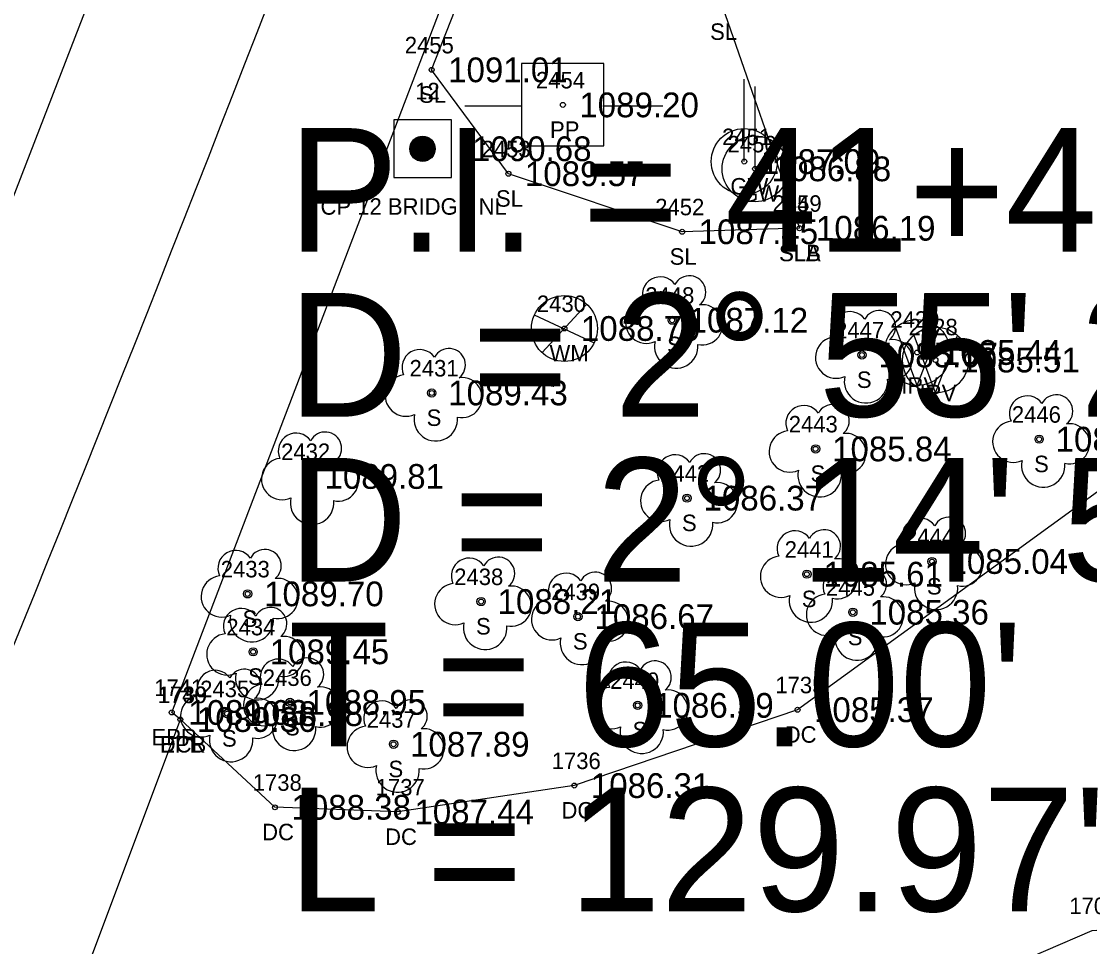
# Model space of a CAD drawing. Extents: x 1578957 to 1581675, y 1115963 to 1120391.
# Drawn here: x 1580700.8 to 1580765.6, y 1119254.9 to 1119311 of the extents above; entities that cross this region are included whole.
import ezdxf

# ---------------------------------------------------------------- set-up
doc = ezdxf.new("R2010")
doc.units = 0
for name, color, linetype in [('RD_EX_BldgApp', 7, 'Continuous'), ('RD_EX_Conc', 7, 'Continuous'), ('RD_EX_Conc_txCode', 7, 'Continuous'), ('RD_EX_Misc_txCode', 7, 'Continuous'), ('RD_EX_Road', 7, 'Continuous'), ('RD_EX_Road_txCode', 7, 'Continuous'), ('RD_EX_TX_Conc_ELEV', 7, 'Continuous'), ('RD_EX_TX_Misc_ELEV', 7, 'Continuous'), ('RD_EX_TX_Road_ELEV', 7, 'Continuous'), ('RD_EX_TX_UT_ELEV', 7, 'Continuous'), ('RD_EX_TX_VEG_ELEV', 7, 'Continuous'), ('RD_EX_UT', 7, 'Continuous'), ('RD_EX_UT_txCode', 7, 'Continuous'), ('RD_EX_VEG', 7, 'Continuous'), ('RD_EX_VEG_txCode', 7, 'Continuous'), ('RD_HC_Cl', 7, 'Continuous'), ('RD_HC_Data', 7, 'Continuous'), ('RD_HC_Survey', 7, 'Continuous'), ('RD_HC_Survey_ELEV', 7, 'Continuous'), ('RD_HC_Survey_txCode', 7, 'Continuous'), ('RD_SMD_Locator', 7, 'Continuous')]:
    doc.layers.add(name, color=color, linetype=linetype)

msp = doc.modelspace()

# ---------------------------------------------------------------- linework, layer by layer
at = {"layer": 'RD_EX_BldgApp'}
for p, q in [((1580755.152, 1119288.898), (1580753.848, 1119292.381)), ((1580756.261, 1119288.441), (1580754.958, 1119291.924)), ((1580755.152, 1119288.898), (1580756.474, 1119292.344)), ((1580756.261, 1119288.441), (1580757.583, 1119291.887))]:
    msp.add_line(p, q, dxfattribs=at)
for centre, radius in [((1580755.152, 1119290.891), 2), ((1580756.261, 1119290.434), 2), ((1580755.152, 1119290.891), 0.15), ((1580756.261, 1119290.434), 0.15)]:
    msp.add_circle(centre, radius, dxfattribs=at)
at = {"layer": 'RD_EX_Conc'}
for points in [[(1580798.468, 1119328.915), (1580798.703, 1119324.382), (1580789.797, 1119327.911), (1580780.777, 1119303.024), (1580776.129, 1119292.294), (1580769.562, 1119284.974), (1580747.893, 1119269.222), (1580734.353, 1119264.625), (1580723.653, 1119263.023), (1580716.195, 1119263.307), (1580710.457, 1119268.629)], [(1580700.899, 1119243.149), (1580707.938, 1119242.342), (1580725.733, 1119233.323), (1580737.409, 1119227.45), (1580747.386, 1119244.583), (1580757.331, 1119252.187), (1580765.763, 1119255.83), (1580772.173, 1119256.309), (1580786.734, 1119268.237), (1580804.517, 1119285.523), (1580810.015, 1119299.315), (1580818.242, 1119321.881)]]:
    msp.add_lwpolyline(points, dxfattribs=at)
at = {"layer": 'RD_EX_Road'}
for points in [[(1580561.509, 1118902.856), (1580569.284, 1118952.033), (1580572.257, 1118964.729), (1580572.024, 1118971.684), (1580570.785, 1118976.943), (1580576.68, 1118999.159), (1580578.916, 1119000.71), (1580583.17, 1119008.339), (1580597.232, 1119047.928), (1580615.21, 1119094.659), (1580634.106, 1119140.594), (1580653.543, 1119186.411), (1580672.941, 1119232.27), (1580691.817, 1119278.399), (1580709.783, 1119324.767), (1580727.167, 1119371.358), (1580744.517, 1119418.33), (1580760.444, 1119465.683)], [(1580581.375, 1118900.878), (1580589.102, 1118945.81), (1580601.044, 1118995.6), (1580615.895, 1119040.132), (1580634.471, 1119087.48), (1580652.774, 1119131.832), (1580672.351, 1119178.255), (1580691.758, 1119225.324), (1580699.116, 1119242.472), (1580700.899, 1119243.149), (1580710.457, 1119268.629), (1580709.934, 1119269.059), (1580728.392, 1119317.405), (1580728.449, 1119317.416), (1580746.747, 1119365.264), (1580763.472, 1119411.236), (1580777.809, 1119452.251), (1580781.248, 1119456.558)]]:
    msp.add_lwpolyline(points, dxfattribs=at)
at = {"layer": 'RD_EX_UT'}
for p, q in [((1580736.148, 1119308.415), (1580731.148, 1119308.415)), ((1580731.148, 1119308.415), (1580731.148, 1119303.415)), ((1580736.148, 1119303.415), (1580736.148, 1119308.415)), ((1580744.662, 1119302.47), (1580744.662, 1119307.47)), ((1580745.319, 1119302.028), (1580745.319, 1119307.028)), ((1580727.717, 1119305.852), (1580731.187, 1119305.852)), ((1580736.077, 1119305.852), (1580739.717, 1119305.852)), ((1580731.148, 1119303.415), (1580736.148, 1119303.415)), ((1580732.4, 1119290.888), (1580735.067, 1119293.785)), ((1580731.919, 1119293.183), (1580735.549, 1119291.471))]:
    msp.add_line(p, q, dxfattribs=at)
for centre, radius in [((1580744.662, 1119302.47), 1.999), ((1580745.319, 1119302.028), 1.999), ((1580733.752, 1119292.346), 2)]:
    msp.add_circle(centre, radius, dxfattribs=at)
at = {"layer": 'RD_EX_VEG'}
msp.add_lwpolyline([(1580748.009, 1119298.425), (1580740.891, 1119298.212), (1580730.356, 1119301.732), (1580725.698, 1119308.033), (1580732.164, 1119324.456), (1580741.171, 1119325.802), (1580743.345, 1119311.851), (1580748.009, 1119298.425)], dxfattribs=at)
for centre in [(1580740.286, 1119292.849), (1580751.799, 1119290.74), (1580725.705, 1119288.436), (1580762.547, 1119285.632), (1580748.988, 1119285.044), (1580718.199, 1119283.372), (1580741.189, 1119282.057), (1580756.046, 1119278.214), (1580748.459, 1119277.446), (1580714.537, 1119276.251), (1580728.699, 1119275.786), (1580734.573, 1119274.873), (1580751.248, 1119275.137), (1580714.875, 1119272.736), (1580717.111, 1119269.667), (1580713.289, 1119268.985), (1580738.195, 1119269.488), (1580723.39, 1119267.133)]:
    msp.add_circle(centre, 0.25, dxfattribs=at)
for centre, radius, start, end in [((1580739.565, 1119294.396), 1.084, 34.97629, 204.75602), ((1580741.332, 1119294.551), 0.995, 308.76261, 152.04674), ((1580738.723, 1119292.694), 1.257, 96.45179, 294.73401), ((1580742.126, 1119292.57), 1.218, 256.56668, 98.10463), ((1580751.078, 1119292.287), 1.084, 34.97629, 204.75602), ((1580752.844, 1119292.442), 0.995, 308.76261, 152.04674), ((1580750.235, 1119290.585), 1.257, 96.45179, 294.73401), ((1580740.532, 1119291.253), 1.318, 166.88266, 5.75893), ((1580753.638, 1119290.461), 1.218, 256.56668, 98.10463), ((1580724.984, 1119289.983), 1.084, 34.97629, 204.75602), ((1580726.75, 1119290.138), 0.995, 308.76261, 152.04674), ((1580724.141, 1119288.28), 1.257, 96.45179, 294.73401), ((1580727.544, 1119288.156), 1.218, 256.56668, 98.10463), ((1580752.044, 1119289.144), 1.318, 166.88266, 5.75893), ((1580761.826, 1119287.179), 1.084, 34.97629, 204.75602), ((1580763.592, 1119287.334), 0.995, 308.76261, 152.04674), ((1580748.267, 1119286.591), 1.084, 34.97629, 204.75602), ((1580750.033, 1119286.746), 0.995, 308.76261, 152.04674), ((1580725.95, 1119286.839), 1.318, 166.88266, 5.75893), ((1580760.983, 1119285.477), 1.257, 96.45179, 294.73401), ((1580717.478, 1119284.919), 1.084, 34.97629, 204.75602), ((1580719.244, 1119285.074), 0.995, 308.76261, 152.04674), ((1580747.424, 1119284.888), 1.257, 96.45179, 294.73401), ((1580750.827, 1119284.765), 1.218, 256.56668, 98.10463), ((1580764.387, 1119285.353), 1.218, 256.56668, 98.10463), ((1580740.468, 1119283.604), 1.084, 34.97629, 204.75602), ((1580742.234, 1119283.759), 0.995, 308.76261, 152.04674), ((1580716.635, 1119283.217), 1.257, 96.45179, 294.73401), ((1580720.039, 1119283.093), 1.218, 256.56668, 98.10463), ((1580762.792, 1119284.036), 1.318, 166.88266, 5.75893), ((1580749.233, 1119283.448), 1.318, 166.88266, 5.75893), ((1580739.625, 1119281.901), 1.257, 96.45179, 294.73401), ((1580743.028, 1119281.778), 1.218, 256.56668, 98.10463), ((1580718.445, 1119281.776), 1.318, 166.88266, 5.75893), ((1580755.325, 1119279.761), 1.084, 34.97629, 204.75602), ((1580757.092, 1119279.916), 0.995, 308.76261, 152.04674), ((1580741.434, 1119280.461), 1.318, 166.88266, 5.75893), ((1580747.737, 1119278.993), 1.084, 34.97629, 204.75602), ((1580749.504, 1119279.148), 0.995, 308.76261, 152.04674), ((1580713.816, 1119277.799), 1.084, 34.97629, 204.75602), ((1580715.583, 1119277.953), 0.995, 308.76261, 152.04674), ((1580754.483, 1119278.059), 1.257, 96.45179, 294.73401), ((1580757.886, 1119277.935), 1.218, 256.56668, 98.10463), ((1580727.977, 1119277.334), 1.084, 34.97629, 204.75602), ((1580729.744, 1119277.488), 0.995, 308.76261, 152.04674), ((1580746.895, 1119277.29), 1.257, 96.45179, 294.73401), ((1580750.298, 1119277.167), 1.218, 256.56668, 98.10463), ((1580735.618, 1119276.575), 0.995, 308.76261, 152.04674), ((1580750.527, 1119276.684), 1.084, 34.97629, 204.75602), ((1580752.293, 1119276.839), 0.995, 308.76261, 152.04674), ((1580712.974, 1119276.096), 1.257, 96.45179, 294.73401), ((1580716.377, 1119275.972), 1.218, 256.56668, 98.10463), ((1580733.852, 1119276.42), 1.084, 34.97629, 204.75602), ((1580756.292, 1119276.618), 1.318, 166.88266, 5.75893), ((1580727.135, 1119275.631), 1.257, 96.45179, 294.73401), ((1580730.538, 1119275.507), 1.218, 256.56668, 98.10463), ((1580733.009, 1119274.717), 1.257, 96.45179, 294.73401), ((1580736.412, 1119274.593), 1.218, 256.56668, 98.10463), ((1580748.704, 1119275.85), 1.318, 166.88266, 5.75893), ((1580749.684, 1119274.982), 1.257, 96.45179, 294.73401), ((1580753.088, 1119274.858), 1.218, 256.56668, 98.10463), ((1580714.154, 1119274.283), 1.084, 34.97629, 204.75602), ((1580715.921, 1119274.438), 0.995, 308.76261, 152.04674), ((1580714.783, 1119274.655), 1.318, 166.88266, 5.75893), ((1580728.944, 1119274.19), 1.318, 166.88266, 5.75893), ((1580713.312, 1119272.581), 1.257, 96.45179, 294.73401), ((1580716.715, 1119272.457), 1.218, 256.56668, 98.10463), ((1580751.493, 1119273.541), 1.318, 166.88266, 5.75893), ((1580734.818, 1119273.276), 1.318, 166.88266, 5.75893), ((1580716.39, 1119271.215), 1.084, 34.97629, 204.75602), ((1580718.156, 1119271.369), 0.995, 308.76261, 152.04674), ((1580737.474, 1119271.035), 1.084, 34.97629, 204.75602), ((1580739.24, 1119271.19), 0.995, 308.76261, 152.04674), ((1580712.568, 1119270.532), 1.084, 34.97629, 204.75602), ((1580714.334, 1119270.687), 0.995, 308.76261, 152.04674), ((1580715.121, 1119271.14), 1.318, 166.88266, 5.75893), ((1580715.547, 1119269.512), 1.257, 96.45179, 294.73401), ((1580718.951, 1119269.388), 1.218, 256.56668, 98.10463), ((1580736.631, 1119269.332), 1.257, 96.45179, 294.73401), ((1580711.725, 1119268.829), 1.257, 96.45179, 294.73401), ((1580715.128, 1119268.705), 1.218, 256.56668, 98.10463), ((1580724.435, 1119268.835), 0.995, 308.76261, 152.04674), ((1580740.034, 1119269.208), 1.218, 256.56668, 98.10463), ((1580722.668, 1119268.68), 1.084, 34.97629, 204.75602), ((1580717.357, 1119268.071), 1.318, 166.88266, 5.75893), ((1580721.826, 1119266.977), 1.257, 96.45179, 294.73401), ((1580725.229, 1119266.853), 1.218, 256.56668, 98.10463), ((1580738.44, 1119267.891), 1.318, 166.88266, 5.75893), ((1580713.534, 1119267.388), 1.318, 166.88266, 5.75893), ((1580723.635, 1119265.536), 1.318, 166.88266, 5.75893)]:
    msp.add_arc(centre, radius, start, end, dxfattribs=at)
at = {"layer": 'RD_HC_Cl'}
msp.add_arc((1578340.815, 1120231.591), 2546.774, 337.467285, 340.391325, dxfattribs=at)
at = {"layer": 'RD_HC_Survey'}
for p, q in [((1580724.424, 1119302.985), (1580724.424, 1119303.508)), ((1580724.449, 1119302.924), (1580724.449, 1119303.569)), ((1580724.473, 1119302.875), (1580724.473, 1119303.618)), ((1580724.498, 1119302.834), (1580724.498, 1119303.659)), ((1580724.523, 1119302.797), (1580724.523, 1119303.696)), ((1580724.548, 1119302.765), (1580724.548, 1119303.728)), ((1580724.572, 1119302.735), (1580724.572, 1119303.758)), ((1580724.597, 1119302.709), (1580724.597, 1119303.784)), ((1580724.622, 1119302.685), (1580724.622, 1119303.808)), ((1580724.647, 1119302.662), (1580724.647, 1119303.831)), ((1580724.671, 1119302.642), (1580724.671, 1119303.851)), ((1580724.696, 1119302.623), (1580724.696, 1119303.87)), ((1580724.721, 1119302.606), (1580724.721, 1119303.887)), ((1580724.746, 1119302.59), (1580724.746, 1119303.903)), ((1580724.77, 1119302.576), (1580724.77, 1119303.917)), ((1580724.795, 1119302.562), (1580724.795, 1119303.931)), ((1580724.82, 1119302.55), (1580724.82, 1119303.943)), ((1580724.845, 1119302.539), (1580724.845, 1119303.954)), ((1580724.869, 1119302.529), (1580724.869, 1119303.964)), ((1580724.894, 1119302.52), (1580724.894, 1119303.973)), ((1580724.919, 1119302.512), (1580724.919, 1119303.981)), ((1580724.944, 1119302.505), (1580724.944, 1119303.988)), ((1580724.968, 1119302.498), (1580724.968, 1119303.995)), ((1580724.993, 1119302.493), (1580724.993, 1119304)), ((1580725.018, 1119302.488), (1580725.018, 1119304.005)), ((1580725.043, 1119302.484), (1580725.043, 1119304.009)), ((1580725.067, 1119302.481), (1580725.067, 1119304.012)), ((1580725.092, 1119302.479), (1580725.092, 1119304.014)), ((1580725.117, 1119302.478), (1580725.117, 1119304.015)), ((1580725.142, 1119302.477), (1580725.142, 1119304.016)), ((1580725.166, 1119302.477), (1580725.166, 1119304.016)), ((1580725.191, 1119302.478), (1580725.191, 1119304.015)), ((1580725.216, 1119302.48), (1580725.216, 1119304.013)), ((1580725.241, 1119302.483), (1580725.241, 1119304.01)), ((1580725.265, 1119302.486), (1580725.265, 1119304.007)), ((1580725.29, 1119302.49), (1580725.29, 1119304.003)), ((1580725.315, 1119302.495), (1580725.315, 1119303.998)), ((1580725.34, 1119302.501), (1580725.34, 1119303.992)), ((1580725.364, 1119302.508), (1580725.364, 1119303.985)), ((1580725.389, 1119302.516), (1580725.389, 1119303.977)), ((1580725.414, 1119302.525), (1580725.414, 1119303.968)), ((1580725.439, 1119302.534), (1580725.439, 1119303.959)), ((1580725.463, 1119302.545), (1580725.463, 1119303.948)), ((1580725.488, 1119302.557), (1580725.488, 1119303.936)), ((1580725.513, 1119302.569), (1580725.513, 1119303.924)), ((1580725.538, 1119302.583), (1580725.538, 1119303.91)), ((1580725.562, 1119302.598), (1580725.562, 1119303.895)), ((1580725.587, 1119302.615), (1580725.587, 1119303.878)), ((1580725.612, 1119302.633), (1580725.612, 1119303.86)), ((1580725.637, 1119302.652), (1580725.637, 1119303.841)), ((1580725.661, 1119302.674), (1580725.661, 1119303.819)), ((1580725.686, 1119302.697), (1580725.686, 1119303.796)), ((1580725.711, 1119302.722), (1580725.711, 1119303.771)), ((1580725.736, 1119302.75), (1580725.736, 1119303.743)), ((1580725.76, 1119302.781), (1580725.76, 1119303.712)), ((1580725.785, 1119302.816), (1580725.785, 1119303.677)), ((1580725.81, 1119302.855), (1580725.81, 1119303.638)), ((1580725.835, 1119302.9), (1580725.835, 1119303.593)), ((1580725.859, 1119302.954), (1580725.859, 1119303.539)), ((1580724.399, 1119303.067), (1580724.399, 1119303.426)), ((1580725.884, 1119303.024), (1580725.884, 1119303.469)), ((1580725.909, 1119303.135), (1580725.909, 1119303.358))]:
    msp.add_line(p, q, dxfattribs=at)
msp.add_lwpolyline([(1580726.897, 1119304.996), (1580723.398, 1119304.996), (1580723.398, 1119301.497), (1580726.897, 1119301.497)], close=True, dxfattribs=at)
msp.add_circle((1580725.148, 1119303.246), 0.769, dxfattribs=at)
at = {"layer": 'RD_SMD_Locator'}
for centre in [(1580725.698, 1119308.033), (1580733.658, 1119305.906), (1580725.148, 1119303.246), (1580744.662, 1119302.47), (1580730.356, 1119301.732), (1580745.319, 1119302.028), (1580740.891, 1119298.212), (1580748.009, 1119298.425), (1580748.009, 1119298.425), (1580733.752, 1119292.346), (1580740.286, 1119292.849), (1580751.799, 1119290.74), (1580725.705, 1119288.436), (1580762.547, 1119285.632), (1580748.988, 1119285.044), (1580718.199, 1119283.372), (1580741.189, 1119282.057), (1580756.046, 1119278.214), (1580748.459, 1119277.446), (1580714.537, 1119276.251), (1580728.699, 1119275.786), (1580734.573, 1119274.873), (1580751.248, 1119275.137), (1580714.875, 1119272.736), (1580717.111, 1119269.667), (1580709.934, 1119269.059), (1580713.289, 1119268.985), (1580738.195, 1119269.488), (1580747.893, 1119269.222), (1580710.457, 1119268.629), (1580710.457, 1119268.629), (1580723.39, 1119267.133), (1580734.353, 1119264.625), (1580716.195, 1119263.307), (1580723.653, 1119263.023)]:
    msp.add_circle(centre, 0.15, dxfattribs=at)

# ---------------------------------------------------------------- texts
at = {"layer": 'RD_EX_Conc_txCode'}
for s, p in [('1735', (1580746.547, 1119270.222)), ('1739', (1580709.11, 1119269.629)), ('DC', (1580747.113, 1119267.222)), ('DCB', (1580709.205, 1119266.629)), ('1736', (1580732.983, 1119265.625)), ('1738', (1580714.848, 1119264.307)), ('1737', (1580722.307, 1119264.023)), ('DC', (1580733.573, 1119262.625)), ('DC', (1580715.415, 1119261.307)), ('DC', (1580722.873, 1119261.023)), ('1704', (1580764.377, 1119256.83))]:
    msp.add_text(s, height=1, dxfattribs=at).set_placement(p)
at = {"layer": 'RD_EX_Misc_txCode'}
for s, p in [('2429', (1580753.522, 1119292.391)), ('2428', (1580754.631, 1119291.934)), ('IRV', (1580754.191, 1119288.391)), ('IRV', (1580755.301, 1119287.934))]:
    msp.add_text(s, height=1, dxfattribs=at).set_placement(p)
at = {"layer": 'RD_EX_Road_txCode'}
for s, p in [('1741', (1580708.871, 1119270.059)), ('1740', (1580709.071, 1119269.629)), ('EPR', (1580708.705, 1119267.059)), ('EPR', (1580709.228, 1119266.629))]:
    msp.add_text(s, height=1, dxfattribs=at).set_placement(p)
at = {"layer": 'RD_EX_TX_Conc_ELEV'}
for s, p in [('1085.37', (1580748.893, 1119268.472)), ('1089.36', (1580711.457, 1119267.879)), ('1086.31', (1580735.353, 1119263.875)), ('1088.38', (1580717.195, 1119262.557)), ('1087.44', (1580724.653, 1119262.273))]:
    msp.add_text(s, height=1.5, dxfattribs=at).set_placement(p)
at = {"layer": 'RD_EX_TX_Misc_ELEV'}
for s, p in [('1085.44', (1580756.652, 1119290.141)), ('1085.51', (1580757.761, 1119289.684))]:
    msp.add_text(s, height=1.5, dxfattribs=at).set_placement(p)
at = {"layer": 'RD_EX_TX_Road_ELEV'}
for s, p in [('1089.63', (1580710.934, 1119268.309)), ('1089.36', (1580711.457, 1119267.879))]:
    msp.add_text(s, height=1.5, dxfattribs=at).set_placement(p)
at = {"layer": 'RD_EX_TX_UT_ELEV'}
for s, p in [('1087.09', (1580745.662, 1119301.72)), ('1086.88', (1580746.319, 1119301.278)), ('1088.79', (1580734.752, 1119291.596))]:
    msp.add_text(s, height=1.5, dxfattribs=at).set_placement(p)
at = {"layer": 'RD_EX_TX_VEG_ELEV'}
for s, p in [('1091.01', (1580726.698, 1119307.283)), ('1089.57', (1580731.356, 1119300.982)), ('1087.45', (1580741.891, 1119297.462)), ('1086.19', (1580749.009, 1119297.675)), ('1086.19', (1580749.009, 1119297.675)), ('1087.12', (1580741.286, 1119292.099)), ('1085.67', (1580752.799, 1119289.99)), ('1089.43', (1580726.705, 1119287.686)), ('1084.77', (1580763.547, 1119284.882)), ('1085.84', (1580749.988, 1119284.294)), ('1089.81', (1580719.199, 1119282.622)), ('1086.37', (1580742.189, 1119281.307)), ('1085.04', (1580757.046, 1119277.464)), ('1085.61', (1580749.459, 1119276.696)), ('1089.70', (1580715.537, 1119275.501)), ('1088.21', (1580729.699, 1119275.036)), ('1086.67', (1580735.573, 1119274.123)), ('1085.36', (1580752.248, 1119274.387)), ('1089.45', (1580715.875, 1119271.986)), ('1088.95', (1580718.111, 1119268.917)), ('1086.39', (1580739.195, 1119268.738)), ('1088.98', (1580714.289, 1119268.235)), ('1087.89', (1580724.39, 1119266.383))]:
    msp.add_text(s, height=1.5, dxfattribs=at).set_placement(p)
at = {"layer": 'RD_EX_UT_txCode'}
for s, p in [('2454', (1580732.028, 1119306.906)), ('PP', (1580732.878, 1119303.906)), ('2451', (1580743.316, 1119303.47)), ('2450', (1580743.65, 1119303.028)), ('GW', (1580743.819, 1119300.47)), ('GW', (1580744.477, 1119300.028)), ('2430', (1580732.083, 1119293.346)), ('WM', (1580732.847, 1119290.346))]:
    msp.add_text(s, height=1, dxfattribs=at).set_placement(p)
at = {"layer": 'RD_EX_VEG_txCode'}
for s, p in [('SL', (1580742.589, 1119309.851)), ('2455', (1580724.068, 1119309.033)), ('SL', (1580724.942, 1119306.033)), ('2453', (1580728.726, 1119302.732)), ('SL', (1580729.6, 1119299.732)), ('2449', (1580746.379, 1119299.425)), ('2459', (1580746.379, 1119299.425)), ('2452', (1580739.261, 1119299.212)), ('SL', (1580740.135, 1119296.212)), ('SLA', (1580746.765, 1119296.425)), ('SLB', (1580746.781, 1119296.425)), ('2448', (1580738.656, 1119293.849)), ('2447', (1580750.169, 1119291.74)), ('S', (1580739.979, 1119290.849)), ('2431', (1580724.358, 1119289.436)), ('S', (1580751.492, 1119288.74)), ('S', (1580725.398, 1119286.436)), ('2446', (1580760.893, 1119286.632)), ('2443', (1580747.358, 1119286.044)), ('2432', (1580716.569, 1119284.372)), ('2442', (1580739.559, 1119283.057)), ('S', (1580748.681, 1119283.044)), ('S', (1580762.24, 1119283.632)), ('S', (1580717.892, 1119281.372)), ('S', (1580740.882, 1119280.057)), ('2444', (1580754.416, 1119279.214)), ('2441', (1580747.112, 1119278.446)), ('2433', (1580712.907, 1119277.251)), ('2438', (1580727.069, 1119276.786)), ('2445', (1580749.618, 1119276.137)), ('S', (1580755.739, 1119276.214)), ('2439', (1580732.943, 1119275.873)), ('S', (1580748.151, 1119275.446)), ('S', (1580714.23, 1119274.251)), ('2434', (1580713.245, 1119273.736)), ('S', (1580728.391, 1119273.786)), ('S', (1580734.266, 1119272.873)), ('S', (1580750.941, 1119273.137)), ('S', (1580714.568, 1119270.736)), ('2436', (1580715.457, 1119270.667)), ('2440', (1580736.525, 1119270.488)), ('2435', (1580711.659, 1119269.985)), ('2437', (1580721.76, 1119268.133)), ('S', (1580716.804, 1119267.667)), ('S', (1580737.888, 1119267.488)), ('S', (1580712.982, 1119266.985)), ('S', (1580723.082, 1119265.133))]:
    msp.add_text(s, height=1, dxfattribs=at).set_placement(p)
at = {"layer": 'RD_HC_Data'}
for s, p in [('P.I. = 41+45.09', (1580717, 1119297)), ('D', (1580717, 1119287)), ('    = 2%%d 55\' 27" (LT)', (1580717, 1119287)), ('D = 2%%d 14\' 59"', (1580717, 1119277)), ("T = 65.00'", (1580717, 1119267)), ("L = 129.97'", (1580717, 1119257))]:
    msp.add_text(s, height=7.5, dxfattribs=at).set_placement(p)
at = {"layer": 'RD_HC_Survey_ELEV'}
for s, p in [('1089.20', (1580734.658, 1119305.156)), ('1090.68', (1580728.148, 1119302.496))]:
    msp.add_text(s, height=1.5, dxfattribs=at).set_placement(p)
at = {"layer": 'RD_HC_Survey_txCode'}
for s, p in [('12', (1580724.699, 1119306.246)), ('CP 12 BRIDGE NL', (1580718.959, 1119299.246))]:
    msp.add_text(s, height=1, dxfattribs=at).set_placement(p)

doc.saveas('drawing.dxf')
